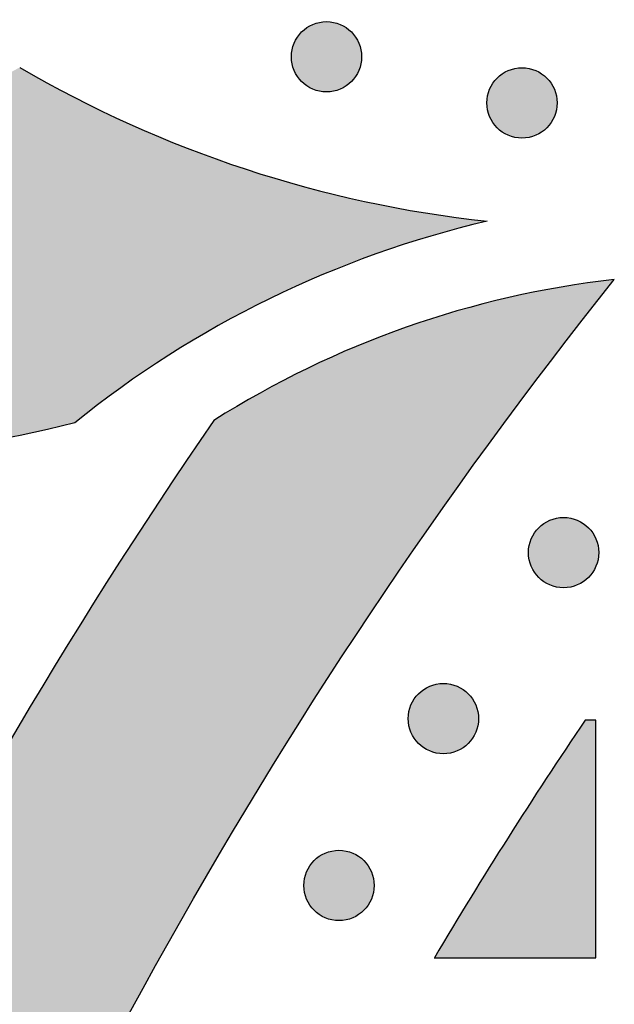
# Model space of a CAD drawing. Header units: millimetres. Extents: x -3873 to -97, y 912 to 4165.
# Tile 513 of 656: x -1880 to -1850, y 3028 to 3078. Entities that reach past the tile are written whole.
import ezdxf

# ---------------------------------------------------------------- set-up
doc = ezdxf.new("R2010")
doc.units = ezdxf.units.MM
doc.layers.add('pattern', color=7, linetype='Continuous', true_color=0x000000)

msp = doc.modelspace()

# ---------------------------------------------------------------- hatches: boundary and pattern name
at = {"layer": 'pattern'}
for points in [[(-1856.486, 3067.416), (-1857.893, 3067.066), (-1859.293, 3066.676), (-1860.685, 3066.245), (-1862.067, 3065.775), (-1863.437, 3065.265), (-1864.795, 3064.716), (-1866.137, 3064.129), (-1867.462, 3063.503), (-1868.77, 3062.84), (-1870.057, 3062.141), (-1871.324, 3061.407), (-1872.567, 3060.638), (-1873.787, 3059.835), (-1874.981, 3059), (-1876.148, 3058.134), (-1877.288, 3057.239), (-1880.019, 3056.613), (-1882.773, 3056.062), (-1885.548, 3055.586), (-1888.341, 3055.187), (-1891.148, 3054.866), (-1893.967, 3054.622), (-1896.793, 3054.458), (-1899.624, 3054.372), (-1902.456, 3054.366), (-1905.286, 3054.438), (-1908.111, 3054.59), (-1910.927, 3054.82), (-1913.731, 3055.128), (-1916.52, 3055.513), (-1919.291, 3055.975), (-1922.041, 3056.511), (-1923.714, 3056.885), (-1925.377, 3057.304), (-1927.028, 3057.767), (-1928.665, 3058.273), (-1929.812, 3058.663), (-1930.954, 3059.087), (-1932.09, 3059.548), (-1933.219, 3060.043), (-1934.338, 3060.575), (-1935.447, 3061.141), (-1936.544, 3061.743), (-1937.627, 3062.379), (-1938.694, 3063.049), (-1939.744, 3063.753), (-1940.776, 3064.49), (-1941.787, 3065.26), (-1942.776, 3066.06), (-1943.743, 3066.891), (-1944.685, 3067.752), (-1945.601, 3068.641), (-1946.489, 3069.556), (-1947.35, 3070.498), (-1948.181, 3071.465), (-1948.982, 3072.454), (-1949.751, 3073.465), (-1950.488, 3074.497), (-1951.192, 3075.547), (-1951.862, 3076.614), (-1952.498, 3077.697), (-1953.1, 3078.794), (-1953.666, 3079.903), (-1954.198, 3081.023), (-1954.693, 3082.151), (-1955.154, 3083.287), (-1955.579, 3084.429), (-1955.968, 3085.576), (-1956.385, 3086.913), (-1956.774, 3088.263), (-1957.135, 3089.627), (-1957.467, 3091.003), (-1957.769, 3092.389), (-1958.041, 3093.786), (-1958.283, 3095.192), (-1958.494, 3096.606), (-1958.674, 3098.028), (-1958.822, 3099.456), (-1958.939, 3100.888), (-1959.023, 3102.325), (-1959.075, 3103.765), (-1959.095, 3105.206), (-1959.083, 3106.649), (-1959.039, 3108.091), (-1958.961, 3109.532), (-1958.852, 3110.97), (-1958.711, 3112.405), (-1958.537, 3113.835), (-1958.332, 3115.26), (-1958.095, 3116.677), (-1957.827, 3118.088), (-1957.528, 3119.489), (-1957.199, 3120.88), (-1956.839, 3122.261), (-1956.45, 3123.63), (-1956.032, 3124.986), (-1955.586, 3126.329), (-1955.111, 3127.657), (-1954.61, 3128.97), (-1954.081, 3130.267), (-1952.793, 3132.964), (-1951.586, 3135.702), (-1950.461, 3138.478), (-1949.42, 3141.289), (-1948.465, 3144.129), (-1947.596, 3146.996), (-1946.815, 3149.885), (-1946.124, 3152.792), (-1945.853, 3151.576), (-1945.559, 3150.364), (-1945.242, 3149.156), (-1944.901, 3147.954), (-1944.537, 3146.757), (-1944.15, 3145.567), (-1943.741, 3144.385), (-1943.308, 3143.21), (-1942.853, 3142.043), (-1942.377, 3140.886), (-1941.878, 3139.738), (-1941.358, 3138.601), (-1940.816, 3137.474), (-1940.254, 3136.36), (-1939.671, 3135.257), (-1939.068, 3134.167), (-1940.048, 3132.369), (-1940.973, 3130.539), (-1941.841, 3128.679), (-1942.65, 3126.792), (-1943.4, 3124.88), (-1944.09, 3122.946), (-1944.717, 3120.994), (-1945.283, 3119.026), (-1945.518, 3118.125), (-1945.738, 3117.218), (-1945.941, 3116.305), (-1946.129, 3115.386), (-1946.301, 3114.462), (-1946.456, 3113.534), (-1946.594, 3112.602), (-1946.716, 3111.666), (-1946.822, 3110.726), (-1946.91, 3109.784), (-1946.981, 3108.839), (-1947.035, 3107.893), (-1947.072, 3106.945), (-1947.092, 3105.996), (-1947.095, 3105.046), (-1947.08, 3104.097), (-1947.048, 3103.148), (-1946.999, 3102.199), (-1946.932, 3101.253), (-1946.849, 3100.308), (-1946.748, 3099.365), (-1946.631, 3098.425), (-1946.496, 3097.488), (-1946.345, 3096.555), (-1946.177, 3095.626), (-1945.993, 3094.701), (-1945.793, 3093.782), (-1945.576, 3092.868), (-1945.343, 3091.96), (-1945.095, 3091.058), (-1944.831, 3090.162), (-1944.552, 3089.274), (-1944.273, 3088.451), (-1943.968, 3087.632), (-1943.638, 3086.817), (-1943.282, 3086.008), (-1942.901, 3085.204), (-1942.495, 3084.409), (-1942.063, 3083.622), (-1941.607, 3082.846), (-1941.126, 3082.08), (-1940.621, 3081.327), (-1940.092, 3080.587), (-1939.541, 3079.861), (-1938.966, 3079.152), (-1938.37, 3078.458), (-1937.753, 3077.783), (-1937.115, 3077.126), (-1936.458, 3076.488), (-1935.783, 3075.871), (-1935.09, 3075.275), (-1934.38, 3074.701), (-1933.654, 3074.149), (-1932.914, 3073.62), (-1932.161, 3073.115), (-1931.396, 3072.634), (-1930.619, 3072.178), (-1929.832, 3071.746), (-1929.037, 3071.34), (-1928.234, 3070.959), (-1927.424, 3070.603), (-1926.609, 3070.273), (-1925.79, 3069.968), (-1924.967, 3069.689), (-1924.079, 3069.41), (-1923.184, 3069.146), (-1922.282, 3068.898), (-1921.373, 3068.665), (-1920.459, 3068.449), (-1919.54, 3068.248), (-1918.615, 3068.064), (-1917.686, 3067.896), (-1916.753, 3067.745), (-1915.816, 3067.61), (-1914.876, 3067.493), (-1913.934, 3067.392), (-1912.989, 3067.309), (-1912.042, 3067.242), (-1911.093, 3067.193), (-1910.144, 3067.161), (-1909.195, 3067.146), (-1908.245, 3067.149), (-1907.296, 3067.169), (-1906.348, 3067.206), (-1905.402, 3067.26), (-1904.457, 3067.331), (-1903.515, 3067.42), (-1902.575, 3067.525), (-1901.639, 3067.647), (-1900.707, 3067.785), (-1899.779, 3067.941), (-1898.855, 3068.112), (-1897.936, 3068.3), (-1897.023, 3068.504), (-1896.116, 3068.723), (-1895.215, 3068.958), (-1893.245, 3069.524), (-1891.291, 3070.153), (-1889.356, 3070.843), (-1887.443, 3071.593), (-1885.554, 3072.404), (-1883.692, 3073.273), (-1881.861, 3074.199), (-1880.062, 3075.18), (-1878.71, 3074.415), (-1877.335, 3073.684), (-1875.939, 3072.987), (-1874.523, 3072.326), (-1873.088, 3071.702), (-1871.635, 3071.115), (-1870.166, 3070.566), (-1868.683, 3070.056), (-1867.187, 3069.585), (-1865.68, 3069.154), (-1864.163, 3068.763), (-1862.637, 3068.412), (-1861.105, 3068.102), (-1859.569, 3067.833), (-1858.028, 3067.604)], [(-1863.329, 3076.971), (-1863.357, 3076.998), (-1863.386, 3077.025), (-1863.416, 3077.052), (-1863.447, 3077.078), (-1863.479, 3077.104), (-1863.511, 3077.129), (-1863.544, 3077.154), (-1863.578, 3077.178), (-1863.613, 3077.202), (-1863.649, 3077.224), (-1863.686, 3077.246), (-1863.723, 3077.268), (-1863.761, 3077.288), (-1863.8, 3077.308), (-1863.839, 3077.327), (-1863.879, 3077.344), (-1863.92, 3077.362), (-1863.961, 3077.378), (-1864.003, 3077.393), (-1864.046, 3077.407), (-1864.089, 3077.42), (-1864.132, 3077.432), (-1864.176, 3077.443), (-1864.22, 3077.453), (-1864.265, 3077.462), (-1864.31, 3077.469), (-1864.355, 3077.476), (-1864.401, 3077.481), (-1864.446, 3077.485), (-1864.492, 3077.488), (-1864.538, 3077.49), (-1864.584, 3077.49), (-1864.63, 3077.49), (-1864.676, 3077.488), (-1864.721, 3077.485), (-1864.767, 3077.481), (-1864.813, 3077.476), (-1864.858, 3077.469), (-1864.903, 3077.462), (-1864.947, 3077.453), (-1864.992, 3077.443), (-1865.036, 3077.432), (-1865.079, 3077.42), (-1865.122, 3077.407), (-1865.165, 3077.393), (-1865.206, 3077.378), (-1865.248, 3077.362), (-1865.289, 3077.344), (-1865.329, 3077.327), (-1865.368, 3077.308), (-1865.407, 3077.288), (-1865.445, 3077.268), (-1865.482, 3077.246), (-1865.519, 3077.224), (-1865.554, 3077.202), (-1865.589, 3077.178), (-1865.623, 3077.154), (-1865.657, 3077.129), (-1865.689, 3077.104), (-1865.721, 3077.078), (-1865.751, 3077.052), (-1865.781, 3077.025), (-1865.81, 3076.998), (-1865.838, 3076.971), (-1865.866, 3076.943), (-1865.893, 3076.914), (-1865.92, 3076.884), (-1865.946, 3076.853), (-1865.972, 3076.821), (-1865.997, 3076.789), (-1866.022, 3076.756), (-1866.046, 3076.722), (-1866.069, 3076.687), (-1866.092, 3076.651), (-1866.114, 3076.614), (-1866.135, 3076.577), (-1866.156, 3076.539), (-1866.175, 3076.5), (-1866.194, 3076.461), (-1866.212, 3076.421), (-1866.229, 3076.38), (-1866.245, 3076.339), (-1866.26, 3076.297), (-1866.275, 3076.254), (-1866.288, 3076.211), (-1866.3, 3076.168), (-1866.311, 3076.124), (-1866.32, 3076.08), (-1866.329, 3076.035), (-1866.337, 3075.99), (-1866.343, 3075.945), (-1866.349, 3075.899), (-1866.353, 3075.854), (-1866.356, 3075.808), (-1866.358, 3075.762), (-1866.358, 3075.716), (-1866.358, 3075.67), (-1866.356, 3075.624), (-1866.353, 3075.579), (-1866.349, 3075.533), (-1866.343, 3075.487), (-1866.337, 3075.442), (-1866.329, 3075.397), (-1866.32, 3075.353), (-1866.311, 3075.308), (-1866.3, 3075.264), (-1866.288, 3075.221), (-1866.275, 3075.178), (-1866.26, 3075.135), (-1866.245, 3075.094), (-1866.229, 3075.052), (-1866.212, 3075.011), (-1866.194, 3074.971), (-1866.175, 3074.932), (-1866.156, 3074.893), (-1866.135, 3074.855), (-1866.114, 3074.818), (-1866.092, 3074.781), (-1866.069, 3074.746), (-1866.046, 3074.711), (-1866.022, 3074.677), (-1865.997, 3074.643), (-1865.972, 3074.611), (-1865.946, 3074.579), (-1865.92, 3074.549), (-1865.893, 3074.519), (-1865.866, 3074.49), (-1865.838, 3074.462), (-1865.81, 3074.434), (-1865.781, 3074.407), (-1865.751, 3074.38), (-1865.721, 3074.354), (-1865.689, 3074.328), (-1865.657, 3074.303), (-1865.623, 3074.278), (-1865.589, 3074.254), (-1865.554, 3074.231), (-1865.519, 3074.208), (-1865.482, 3074.186), (-1865.445, 3074.165), (-1865.407, 3074.144), (-1865.368, 3074.125), (-1865.329, 3074.106), (-1865.289, 3074.088), (-1865.248, 3074.071), (-1865.206, 3074.055), (-1865.165, 3074.04), (-1865.122, 3074.025), (-1865.079, 3074.012), (-1865.036, 3074), (-1864.992, 3073.989), (-1864.947, 3073.979), (-1864.903, 3073.971), (-1864.858, 3073.963), (-1864.813, 3073.957), (-1864.767, 3073.951), (-1864.721, 3073.947), (-1864.676, 3073.944), (-1864.63, 3073.942), (-1864.584, 3073.942), (-1864.538, 3073.942), (-1864.492, 3073.944), (-1864.446, 3073.947), (-1864.401, 3073.951), (-1864.355, 3073.957), (-1864.31, 3073.963), (-1864.265, 3073.971), (-1864.22, 3073.979), (-1864.176, 3073.989), (-1864.132, 3074), (-1864.089, 3074.012), (-1864.046, 3074.025), (-1864.003, 3074.04), (-1863.961, 3074.055), (-1863.92, 3074.071), (-1863.879, 3074.088), (-1863.839, 3074.106), (-1863.8, 3074.125), (-1863.761, 3074.144), (-1863.723, 3074.165), (-1863.686, 3074.186), (-1863.649, 3074.208), (-1863.613, 3074.231), (-1863.578, 3074.254), (-1863.544, 3074.278), (-1863.511, 3074.303), (-1863.479, 3074.328), (-1863.447, 3074.354), (-1863.416, 3074.38), (-1863.386, 3074.407), (-1863.357, 3074.434), (-1863.329, 3074.462), (-1863.302, 3074.49), (-1863.275, 3074.519), (-1863.248, 3074.549), (-1863.222, 3074.579), (-1863.196, 3074.611), (-1863.171, 3074.643), (-1863.146, 3074.677), (-1863.122, 3074.711), (-1863.098, 3074.746), (-1863.076, 3074.781), (-1863.054, 3074.818), (-1863.032, 3074.855), (-1863.012, 3074.893), (-1862.992, 3074.932), (-1862.973, 3074.971), (-1862.955, 3075.011), (-1862.938, 3075.052), (-1862.922, 3075.094), (-1862.907, 3075.135), (-1862.893, 3075.178), (-1862.88, 3075.221), (-1862.868, 3075.264), (-1862.857, 3075.308), (-1862.847, 3075.353), (-1862.838, 3075.397), (-1862.831, 3075.442), (-1862.824, 3075.487), (-1862.819, 3075.533), (-1862.815, 3075.579), (-1862.812, 3075.624), (-1862.81, 3075.67), (-1862.81, 3075.716), (-1862.81, 3075.762), (-1862.812, 3075.808), (-1862.815, 3075.854), (-1862.819, 3075.899), (-1862.824, 3075.945), (-1862.831, 3075.99), (-1862.838, 3076.035), (-1862.847, 3076.08), (-1862.857, 3076.124), (-1862.868, 3076.168), (-1862.88, 3076.211), (-1862.893, 3076.254), (-1862.907, 3076.297), (-1862.922, 3076.339), (-1862.938, 3076.38), (-1862.955, 3076.421), (-1862.973, 3076.461), (-1862.992, 3076.5), (-1863.012, 3076.539), (-1863.032, 3076.577), (-1863.054, 3076.614), (-1863.076, 3076.651), (-1863.098, 3076.687), (-1863.122, 3076.722), (-1863.146, 3076.756), (-1863.171, 3076.789), (-1863.196, 3076.821), (-1863.222, 3076.853), (-1863.248, 3076.884), (-1863.275, 3076.914), (-1863.302, 3076.943)], [(-1853.468, 3074.644), (-1853.496, 3074.671), (-1853.525, 3074.698), (-1853.555, 3074.725), (-1853.585, 3074.751), (-1853.617, 3074.777), (-1853.65, 3074.802), (-1853.683, 3074.827), (-1853.717, 3074.851), (-1853.752, 3074.874), (-1853.788, 3074.897), (-1853.824, 3074.919), (-1853.861, 3074.94), (-1853.899, 3074.961), (-1853.938, 3074.98), (-1853.977, 3074.999), (-1854.018, 3075.017), (-1854.058, 3075.034), (-1854.1, 3075.05), (-1854.142, 3075.065), (-1854.184, 3075.08), (-1854.227, 3075.093), (-1854.271, 3075.105), (-1854.314, 3075.116), (-1854.359, 3075.126), (-1854.403, 3075.134), (-1854.448, 3075.142), (-1854.494, 3075.148), (-1854.539, 3075.154), (-1854.585, 3075.158), (-1854.63, 3075.161), (-1854.676, 3075.163), (-1854.722, 3075.163), (-1854.768, 3075.163), (-1854.814, 3075.161), (-1854.86, 3075.158), (-1854.906, 3075.154), (-1854.951, 3075.148), (-1854.996, 3075.142), (-1855.041, 3075.134), (-1855.086, 3075.126), (-1855.13, 3075.116), (-1855.174, 3075.105), (-1855.218, 3075.093), (-1855.26, 3075.08), (-1855.303, 3075.065), (-1855.345, 3075.05), (-1855.386, 3075.034), (-1855.427, 3075.017), (-1855.467, 3074.999), (-1855.507, 3074.98), (-1855.545, 3074.961), (-1855.583, 3074.94), (-1855.621, 3074.919), (-1855.657, 3074.897), (-1855.693, 3074.874), (-1855.728, 3074.851), (-1855.762, 3074.827), (-1855.795, 3074.802), (-1855.827, 3074.777), (-1855.859, 3074.751), (-1855.89, 3074.725), (-1855.92, 3074.698), (-1855.949, 3074.671), (-1855.977, 3074.644), (-1856.004, 3074.615), (-1856.032, 3074.586), (-1856.058, 3074.556), (-1856.085, 3074.526), (-1856.11, 3074.494), (-1856.136, 3074.462), (-1856.16, 3074.428), (-1856.184, 3074.394), (-1856.208, 3074.359), (-1856.23, 3074.324), (-1856.252, 3074.287), (-1856.274, 3074.25), (-1856.294, 3074.212), (-1856.314, 3074.173), (-1856.333, 3074.134), (-1856.351, 3074.094), (-1856.368, 3074.053), (-1856.384, 3074.012), (-1856.399, 3073.97), (-1856.413, 3073.927), (-1856.426, 3073.884), (-1856.438, 3073.841), (-1856.449, 3073.797), (-1856.459, 3073.752), (-1856.468, 3073.708), (-1856.475, 3073.663), (-1856.482, 3073.618), (-1856.487, 3073.572), (-1856.491, 3073.526), (-1856.494, 3073.481), (-1856.496, 3073.435), (-1856.497, 3073.389), (-1856.496, 3073.343), (-1856.494, 3073.297), (-1856.491, 3073.251), (-1856.487, 3073.206), (-1856.482, 3073.16), (-1856.475, 3073.115), (-1856.468, 3073.07), (-1856.459, 3073.025), (-1856.449, 3072.981), (-1856.438, 3072.937), (-1856.426, 3072.894), (-1856.413, 3072.851), (-1856.399, 3072.808), (-1856.384, 3072.766), (-1856.368, 3072.725), (-1856.351, 3072.684), (-1856.333, 3072.644), (-1856.314, 3072.605), (-1856.294, 3072.566), (-1856.274, 3072.528), (-1856.252, 3072.491), (-1856.23, 3072.454), (-1856.208, 3072.418), (-1856.184, 3072.384), (-1856.16, 3072.349), (-1856.136, 3072.316), (-1856.11, 3072.284), (-1856.085, 3072.252), (-1856.058, 3072.221), (-1856.032, 3072.191), (-1856.004, 3072.162), (-1855.977, 3072.134), (-1855.949, 3072.107), (-1855.92, 3072.08), (-1855.89, 3072.053), (-1855.859, 3072.027), (-1855.827, 3072.001), (-1855.795, 3071.976), (-1855.762, 3071.951), (-1855.728, 3071.927), (-1855.693, 3071.904), (-1855.657, 3071.881), (-1855.621, 3071.859), (-1855.583, 3071.837), (-1855.545, 3071.817), (-1855.507, 3071.797), (-1855.467, 3071.778), (-1855.427, 3071.761), (-1855.386, 3071.744), (-1855.345, 3071.727), (-1855.303, 3071.712), (-1855.26, 3071.698), (-1855.218, 3071.685), (-1855.174, 3071.673), (-1855.13, 3071.662), (-1855.086, 3071.652), (-1855.041, 3071.643), (-1854.996, 3071.636), (-1854.951, 3071.629), (-1854.906, 3071.624), (-1854.86, 3071.62), (-1854.814, 3071.617), (-1854.768, 3071.615), (-1854.722, 3071.615), (-1854.676, 3071.615), (-1854.63, 3071.617), (-1854.585, 3071.62), (-1854.539, 3071.624), (-1854.494, 3071.629), (-1854.448, 3071.636), (-1854.403, 3071.643), (-1854.359, 3071.652), (-1854.314, 3071.662), (-1854.271, 3071.673), (-1854.227, 3071.685), (-1854.184, 3071.698), (-1854.142, 3071.712), (-1854.1, 3071.727), (-1854.058, 3071.744), (-1854.018, 3071.761), (-1853.977, 3071.778), (-1853.938, 3071.797), (-1853.899, 3071.817), (-1853.861, 3071.837), (-1853.824, 3071.859), (-1853.788, 3071.881), (-1853.752, 3071.904), (-1853.717, 3071.927), (-1853.683, 3071.951), (-1853.65, 3071.976), (-1853.617, 3072.001), (-1853.585, 3072.027), (-1853.555, 3072.053), (-1853.525, 3072.08), (-1853.496, 3072.107), (-1853.468, 3072.134), (-1853.44, 3072.162), (-1853.413, 3072.191), (-1853.386, 3072.221), (-1853.36, 3072.252), (-1853.334, 3072.284), (-1853.309, 3072.316), (-1853.284, 3072.349), (-1853.26, 3072.384), (-1853.237, 3072.418), (-1853.214, 3072.454), (-1853.192, 3072.491), (-1853.171, 3072.528), (-1853.15, 3072.566), (-1853.131, 3072.605), (-1853.112, 3072.644), (-1853.094, 3072.684), (-1853.077, 3072.725), (-1853.061, 3072.766), (-1853.046, 3072.808), (-1853.032, 3072.851), (-1853.018, 3072.894), (-1853.006, 3072.937), (-1852.995, 3072.981), (-1852.986, 3073.025), (-1852.977, 3073.07), (-1852.969, 3073.115), (-1852.963, 3073.16), (-1852.957, 3073.206), (-1852.953, 3073.251), (-1852.95, 3073.297), (-1852.949, 3073.343), (-1852.948, 3073.389), (-1852.949, 3073.435), (-1852.95, 3073.481), (-1852.953, 3073.526), (-1852.957, 3073.572), (-1852.963, 3073.618), (-1852.969, 3073.663), (-1852.977, 3073.708), (-1852.986, 3073.752), (-1852.995, 3073.797), (-1853.006, 3073.841), (-1853.018, 3073.884), (-1853.032, 3073.927), (-1853.046, 3073.97), (-1853.061, 3074.012), (-1853.077, 3074.053), (-1853.094, 3074.094), (-1853.112, 3074.134), (-1853.131, 3074.173), (-1853.15, 3074.212), (-1853.171, 3074.25), (-1853.192, 3074.287), (-1853.214, 3074.324), (-1853.237, 3074.359), (-1853.26, 3074.394), (-1853.284, 3074.428), (-1853.309, 3074.462), (-1853.334, 3074.494), (-1853.36, 3074.526), (-1853.386, 3074.556), (-1853.413, 3074.586), (-1853.44, 3074.615)], [(-1850.065, 3064.476), (-1851.394, 3064.306), (-1852.722, 3064.098), (-1854.047, 3063.853), (-1855.367, 3063.57), (-1856.681, 3063.249), (-1857.986, 3062.89), (-1859.282, 3062.495), (-1860.567, 3062.063), (-1861.839, 3061.595), (-1863.096, 3061.091), (-1864.338, 3060.552), (-1865.563, 3059.979), (-1866.769, 3059.373), (-1867.955, 3058.734), (-1869.12, 3058.063), (-1870.263, 3057.363), (-1872.956, 3053.373), (-1875.583, 3049.325), (-1878.141, 3045.218), (-1880.628, 3041.056), (-1883.043, 3036.84), (-1885.383, 3032.571), (-1887.648, 3028.252), (-1889.835, 3023.885), (-1891.943, 3019.472), (-1893.971, 3015.014), (-1895.918, 3010.515), (-1897.781, 3005.976), (-1899.561, 3001.4), (-1901.255, 2996.789), (-1902.863, 2992.145), (-1904.384, 2987.471), (-1905.817, 2982.77), (-1907.161, 2978.043), (-1908.417, 2973.293), (-1909.582, 2968.523), (-1910.657, 2963.736), (-1911.641, 2958.934), (-1912.535, 2954.119), (-1913.337, 2949.294), (-1914.049, 2944.462), (-1914.669, 2939.625), (-1915.198, 2934.786), (-1915.637, 2929.947), (-1915.985, 2925.11), (-1916.243, 2920.28), (-1916.412, 2915.456), (-1916.492, 2910.644), (-1904.491, 2910.644), (-1904.4, 2915.75), (-1904.203, 2920.871), (-1903.9, 2926.002), (-1903.491, 2931.139), (-1902.974, 2936.281), (-1902.35, 2941.423), (-1901.617, 2946.562), (-1900.777, 2951.695), (-1899.828, 2956.818), (-1898.771, 2961.928), (-1897.605, 2967.022), (-1896.332, 2972.096), (-1894.953, 2977.146), (-1893.466, 2982.17), (-1891.874, 2987.163), (-1890.178, 2992.124), (-1888.377, 2997.047), (-1886.475, 3001.931), (-1884.471, 3006.772), (-1882.368, 3011.566), (-1880.167, 3016.311), (-1877.869, 3021.004), (-1875.478, 3025.642), (-1872.993, 3030.222), (-1870.419, 3034.742), (-1867.757, 3039.198), (-1865.008, 3043.589), (-1862.177, 3047.911), (-1859.264, 3052.163), (-1856.272, 3056.343), (-1853.205, 3060.448)], [(-1851.369, 3051.947), (-1851.397, 3051.975), (-1851.426, 3052.002), (-1851.456, 3052.029), (-1851.486, 3052.055), (-1851.518, 3052.081), (-1851.55, 3052.106), (-1851.584, 3052.13), (-1851.618, 3052.154), (-1851.653, 3052.178), (-1851.688, 3052.201), (-1851.725, 3052.223), (-1851.762, 3052.244), (-1851.8, 3052.264), (-1851.839, 3052.284), (-1851.878, 3052.303), (-1851.918, 3052.321), (-1851.959, 3052.338), (-1852.001, 3052.354), (-1852.042, 3052.369), (-1852.085, 3052.383), (-1852.128, 3052.396), (-1852.171, 3052.408), (-1852.215, 3052.419), (-1852.26, 3052.429), (-1852.304, 3052.438), (-1852.349, 3052.446), (-1852.394, 3052.452), (-1852.44, 3052.457), (-1852.486, 3052.461), (-1852.531, 3052.464), (-1852.577, 3052.466), (-1852.623, 3052.467), (-1852.669, 3052.466), (-1852.715, 3052.464), (-1852.761, 3052.461), (-1852.806, 3052.457), (-1852.852, 3052.452), (-1852.897, 3052.446), (-1852.942, 3052.438), (-1852.987, 3052.429), (-1853.031, 3052.419), (-1853.075, 3052.408), (-1853.118, 3052.396), (-1853.161, 3052.383), (-1853.204, 3052.369), (-1853.246, 3052.354), (-1853.287, 3052.338), (-1853.328, 3052.321), (-1853.368, 3052.303), (-1853.407, 3052.284), (-1853.446, 3052.264), (-1853.484, 3052.244), (-1853.521, 3052.223), (-1853.558, 3052.201), (-1853.594, 3052.178), (-1853.629, 3052.154), (-1853.663, 3052.13), (-1853.696, 3052.106), (-1853.728, 3052.081), (-1853.76, 3052.055), (-1853.791, 3052.029), (-1853.821, 3052.002), (-1853.85, 3051.975), (-1853.878, 3051.947), (-1853.905, 3051.919), (-1853.932, 3051.89), (-1853.959, 3051.86), (-1853.985, 3051.829), (-1854.011, 3051.798), (-1854.036, 3051.765), (-1854.061, 3051.732), (-1854.085, 3051.698), (-1854.109, 3051.663), (-1854.131, 3051.627), (-1854.153, 3051.591), (-1854.175, 3051.553), (-1854.195, 3051.515), (-1854.215, 3051.477), (-1854.234, 3051.437), (-1854.251, 3051.397), (-1854.269, 3051.356), (-1854.285, 3051.315), (-1854.3, 3051.273), (-1854.314, 3051.231), (-1854.327, 3051.188), (-1854.339, 3051.144), (-1854.35, 3051.1), (-1854.36, 3051.056), (-1854.369, 3051.011), (-1854.376, 3050.966), (-1854.383, 3050.921), (-1854.388, 3050.876), (-1854.392, 3050.83), (-1854.395, 3050.784), (-1854.397, 3050.738), (-1854.397, 3050.692), (-1854.397, 3050.647), (-1854.395, 3050.601), (-1854.392, 3050.555), (-1854.388, 3050.509), (-1854.383, 3050.464), (-1854.376, 3050.419), (-1854.369, 3050.374), (-1854.36, 3050.329), (-1854.35, 3050.285), (-1854.339, 3050.241), (-1854.327, 3050.197), (-1854.314, 3050.154), (-1854.3, 3050.112), (-1854.285, 3050.07), (-1854.269, 3050.029), (-1854.251, 3049.988), (-1854.234, 3049.948), (-1854.215, 3049.908), (-1854.195, 3049.87), (-1854.175, 3049.832), (-1854.153, 3049.794), (-1854.131, 3049.758), (-1854.109, 3049.722), (-1854.085, 3049.687), (-1854.061, 3049.653), (-1854.036, 3049.62), (-1854.011, 3049.587), (-1853.985, 3049.556), (-1853.959, 3049.525), (-1853.932, 3049.495), (-1853.905, 3049.466), (-1853.878, 3049.438), (-1853.85, 3049.41), (-1853.821, 3049.383), (-1853.791, 3049.356), (-1853.76, 3049.33), (-1853.728, 3049.304), (-1853.696, 3049.279), (-1853.663, 3049.255), (-1853.629, 3049.231), (-1853.594, 3049.207), (-1853.558, 3049.184), (-1853.521, 3049.162), (-1853.484, 3049.141), (-1853.446, 3049.121), (-1853.407, 3049.101), (-1853.368, 3049.082), (-1853.328, 3049.064), (-1853.287, 3049.047), (-1853.246, 3049.031), (-1853.204, 3049.016), (-1853.161, 3049.002), (-1853.118, 3048.989), (-1853.075, 3048.977), (-1853.031, 3048.966), (-1852.987, 3048.956), (-1852.942, 3048.947), (-1852.897, 3048.939), (-1852.852, 3048.933), (-1852.806, 3048.928), (-1852.761, 3048.924), (-1852.715, 3048.921), (-1852.669, 3048.919), (-1852.623, 3048.918), (-1852.577, 3048.919), (-1852.531, 3048.921), (-1852.486, 3048.924), (-1852.44, 3048.928), (-1852.394, 3048.933), (-1852.349, 3048.939), (-1852.304, 3048.947), (-1852.26, 3048.956), (-1852.215, 3048.966), (-1852.171, 3048.977), (-1852.128, 3048.989), (-1852.085, 3049.002), (-1852.042, 3049.016), (-1852.001, 3049.031), (-1851.959, 3049.047), (-1851.918, 3049.064), (-1851.878, 3049.082), (-1851.839, 3049.101), (-1851.8, 3049.121), (-1851.762, 3049.141), (-1851.725, 3049.162), (-1851.688, 3049.184), (-1851.653, 3049.207), (-1851.618, 3049.231), (-1851.584, 3049.255), (-1851.55, 3049.279), (-1851.518, 3049.304), (-1851.486, 3049.33), (-1851.456, 3049.356), (-1851.426, 3049.383), (-1851.397, 3049.41), (-1851.369, 3049.438), (-1851.341, 3049.466), (-1851.314, 3049.495), (-1851.287, 3049.525), (-1851.261, 3049.556), (-1851.235, 3049.587), (-1851.21, 3049.62), (-1851.185, 3049.653), (-1851.161, 3049.687), (-1851.138, 3049.722), (-1851.115, 3049.758), (-1851.093, 3049.794), (-1851.072, 3049.832), (-1851.051, 3049.87), (-1851.032, 3049.908), (-1851.013, 3049.948), (-1850.995, 3049.988), (-1850.978, 3050.029), (-1850.962, 3050.07), (-1850.947, 3050.112), (-1850.932, 3050.154), (-1850.919, 3050.197), (-1850.907, 3050.241), (-1850.896, 3050.285), (-1850.886, 3050.329), (-1850.878, 3050.374), (-1850.87, 3050.419), (-1850.864, 3050.464), (-1850.858, 3050.509), (-1850.854, 3050.555), (-1850.851, 3050.601), (-1850.849, 3050.647), (-1850.849, 3050.692), (-1850.849, 3050.738), (-1850.851, 3050.784), (-1850.854, 3050.83), (-1850.858, 3050.876), (-1850.864, 3050.921), (-1850.87, 3050.966), (-1850.878, 3051.011), (-1850.886, 3051.056), (-1850.896, 3051.1), (-1850.907, 3051.144), (-1850.919, 3051.188), (-1850.932, 3051.231), (-1850.947, 3051.273), (-1850.962, 3051.315), (-1850.978, 3051.356), (-1850.995, 3051.397), (-1851.013, 3051.437), (-1851.032, 3051.477), (-1851.051, 3051.515), (-1851.072, 3051.553), (-1851.093, 3051.591), (-1851.115, 3051.627), (-1851.138, 3051.663), (-1851.161, 3051.698), (-1851.185, 3051.732), (-1851.21, 3051.765), (-1851.235, 3051.798), (-1851.261, 3051.829), (-1851.287, 3051.86), (-1851.314, 3051.89), (-1851.341, 3051.919)], [(-1857.433, 3043.567), (-1857.461, 3043.595), (-1857.49, 3043.622), (-1857.52, 3043.649), (-1857.55, 3043.675), (-1857.582, 3043.701), (-1857.614, 3043.726), (-1857.648, 3043.751), (-1857.682, 3043.775), (-1857.717, 3043.798), (-1857.753, 3043.821), (-1857.789, 3043.843), (-1857.826, 3043.864), (-1857.864, 3043.885), (-1857.903, 3043.904), (-1857.942, 3043.923), (-1857.983, 3043.941), (-1858.023, 3043.958), (-1858.065, 3043.974), (-1858.107, 3043.989), (-1858.149, 3044.003), (-1858.192, 3044.017), (-1858.235, 3044.029), (-1858.279, 3044.04), (-1858.324, 3044.049), (-1858.368, 3044.058), (-1858.413, 3044.066), (-1858.459, 3044.072), (-1858.504, 3044.078), (-1858.55, 3044.082), (-1858.595, 3044.085), (-1858.641, 3044.086), (-1858.687, 3044.087), (-1858.733, 3044.086), (-1858.779, 3044.085), (-1858.825, 3044.082), (-1858.87, 3044.078), (-1858.916, 3044.072), (-1858.961, 3044.066), (-1859.006, 3044.058), (-1859.051, 3044.049), (-1859.095, 3044.04), (-1859.139, 3044.029), (-1859.182, 3044.017), (-1859.225, 3044.003), (-1859.268, 3043.989), (-1859.31, 3043.974), (-1859.351, 3043.958), (-1859.392, 3043.941), (-1859.432, 3043.923), (-1859.471, 3043.904), (-1859.51, 3043.885), (-1859.548, 3043.864), (-1859.585, 3043.843), (-1859.622, 3043.821), (-1859.658, 3043.798), (-1859.693, 3043.775), (-1859.727, 3043.751), (-1859.76, 3043.726), (-1859.792, 3043.701), (-1859.824, 3043.675), (-1859.855, 3043.649), (-1859.885, 3043.622), (-1859.914, 3043.595), (-1859.942, 3043.567), (-1859.969, 3043.539), (-1859.997, 3043.51), (-1860.023, 3043.48), (-1860.05, 3043.45), (-1860.075, 3043.418), (-1860.101, 3043.386), (-1860.125, 3043.352), (-1860.149, 3043.318), (-1860.173, 3043.283), (-1860.195, 3043.247), (-1860.217, 3043.211), (-1860.239, 3043.174), (-1860.259, 3043.136), (-1860.279, 3043.097), (-1860.298, 3043.058), (-1860.316, 3043.017), (-1860.333, 3042.977), (-1860.349, 3042.935), (-1860.364, 3042.893), (-1860.378, 3042.851), (-1860.391, 3042.808), (-1860.403, 3042.765), (-1860.414, 3042.721), (-1860.424, 3042.676), (-1860.433, 3042.632), (-1860.44, 3042.587), (-1860.447, 3042.541), (-1860.452, 3042.496), (-1860.456, 3042.45), (-1860.459, 3042.405), (-1860.461, 3042.359), (-1860.462, 3042.313), (-1860.461, 3042.267), (-1860.459, 3042.221), (-1860.456, 3042.175), (-1860.452, 3042.129), (-1860.447, 3042.084), (-1860.44, 3042.039), (-1860.433, 3041.994), (-1860.424, 3041.949), (-1860.414, 3041.905), (-1860.403, 3041.861), (-1860.391, 3041.818), (-1860.378, 3041.775), (-1860.364, 3041.732), (-1860.349, 3041.69), (-1860.333, 3041.649), (-1860.316, 3041.608), (-1860.298, 3041.568), (-1860.279, 3041.529), (-1860.259, 3041.49), (-1860.239, 3041.452), (-1860.217, 3041.414), (-1860.195, 3041.378), (-1860.173, 3041.342), (-1860.149, 3041.307), (-1860.125, 3041.273), (-1860.101, 3041.24), (-1860.075, 3041.208), (-1860.05, 3041.176), (-1860.023, 3041.145), (-1859.997, 3041.115), (-1859.969, 3041.086), (-1859.942, 3041.058), (-1859.914, 3041.031), (-1859.885, 3041.003), (-1859.855, 3040.977), (-1859.824, 3040.95), (-1859.792, 3040.925), (-1859.76, 3040.899), (-1859.727, 3040.875), (-1859.693, 3040.851), (-1859.658, 3040.827), (-1859.622, 3040.805), (-1859.585, 3040.783), (-1859.548, 3040.761), (-1859.51, 3040.741), (-1859.471, 3040.721), (-1859.432, 3040.702), (-1859.392, 3040.684), (-1859.351, 3040.667), (-1859.31, 3040.651), (-1859.268, 3040.636), (-1859.225, 3040.622), (-1859.182, 3040.609), (-1859.139, 3040.597), (-1859.095, 3040.586), (-1859.051, 3040.576), (-1859.006, 3040.567), (-1858.961, 3040.56), (-1858.916, 3040.553), (-1858.87, 3040.548), (-1858.825, 3040.544), (-1858.779, 3040.541), (-1858.733, 3040.539), (-1858.687, 3040.538), (-1858.641, 3040.539), (-1858.595, 3040.541), (-1858.55, 3040.544), (-1858.504, 3040.548), (-1858.459, 3040.553), (-1858.413, 3040.56), (-1858.368, 3040.567), (-1858.324, 3040.576), (-1858.279, 3040.586), (-1858.235, 3040.597), (-1858.192, 3040.609), (-1858.149, 3040.622), (-1858.107, 3040.636), (-1858.065, 3040.651), (-1858.023, 3040.667), (-1857.983, 3040.684), (-1857.942, 3040.702), (-1857.903, 3040.721), (-1857.864, 3040.741), (-1857.826, 3040.761), (-1857.789, 3040.783), (-1857.753, 3040.805), (-1857.717, 3040.827), (-1857.682, 3040.851), (-1857.648, 3040.875), (-1857.614, 3040.899), (-1857.582, 3040.925), (-1857.55, 3040.95), (-1857.52, 3040.977), (-1857.49, 3041.003), (-1857.461, 3041.031), (-1857.433, 3041.058), (-1857.405, 3041.086), (-1857.378, 3041.115), (-1857.351, 3041.145), (-1857.325, 3041.176), (-1857.299, 3041.208), (-1857.274, 3041.24), (-1857.249, 3041.273), (-1857.225, 3041.307), (-1857.202, 3041.342), (-1857.179, 3041.378), (-1857.157, 3041.414), (-1857.136, 3041.452), (-1857.115, 3041.49), (-1857.096, 3041.529), (-1857.077, 3041.568), (-1857.059, 3041.608), (-1857.042, 3041.649), (-1857.026, 3041.69), (-1857.011, 3041.732), (-1856.997, 3041.775), (-1856.983, 3041.818), (-1856.971, 3041.861), (-1856.96, 3041.905), (-1856.951, 3041.949), (-1856.942, 3041.994), (-1856.934, 3042.039), (-1856.928, 3042.084), (-1856.922, 3042.129), (-1856.918, 3042.175), (-1856.915, 3042.221), (-1856.914, 3042.267), (-1856.913, 3042.313), (-1856.914, 3042.359), (-1856.915, 3042.405), (-1856.918, 3042.45), (-1856.922, 3042.496), (-1856.928, 3042.541), (-1856.934, 3042.587), (-1856.942, 3042.632), (-1856.951, 3042.676), (-1856.96, 3042.721), (-1856.971, 3042.765), (-1856.983, 3042.808), (-1856.997, 3042.851), (-1857.011, 3042.893), (-1857.026, 3042.935), (-1857.042, 3042.977), (-1857.059, 3043.017), (-1857.077, 3043.058), (-1857.096, 3043.097), (-1857.115, 3043.136), (-1857.136, 3043.174), (-1857.157, 3043.211), (-1857.179, 3043.247), (-1857.202, 3043.283), (-1857.225, 3043.318), (-1857.249, 3043.352), (-1857.274, 3043.386), (-1857.299, 3043.418), (-1857.325, 3043.45), (-1857.351, 3043.48), (-1857.378, 3043.51), (-1857.405, 3043.539)], [(-1859.144, 3030.242), (-1851.002, 3030.242), (-1851.002, 3042.242), (-1851.527, 3042.242), (-1855.425, 3036.299)], [(-1862.699, 3035.145), (-1862.728, 3035.173), (-1862.757, 3035.2), (-1862.786, 3035.227), (-1862.817, 3035.253), (-1862.849, 3035.279), (-1862.881, 3035.304), (-1862.915, 3035.329), (-1862.949, 3035.353), (-1862.984, 3035.376), (-1863.019, 3035.399), (-1863.056, 3035.421), (-1863.093, 3035.442), (-1863.131, 3035.463), (-1863.17, 3035.482), (-1863.209, 3035.501), (-1863.249, 3035.519), (-1863.29, 3035.536), (-1863.331, 3035.552), (-1863.373, 3035.567), (-1863.416, 3035.581), (-1863.459, 3035.594), (-1863.502, 3035.607), (-1863.546, 3035.617), (-1863.59, 3035.627), (-1863.635, 3035.636), (-1863.68, 3035.644), (-1863.725, 3035.65), (-1863.771, 3035.656), (-1863.816, 3035.66), (-1863.862, 3035.663), (-1863.908, 3035.664), (-1863.954, 3035.665), (-1864, 3035.664), (-1864.046, 3035.663), (-1864.092, 3035.66), (-1864.137, 3035.656), (-1864.183, 3035.65), (-1864.228, 3035.644), (-1864.273, 3035.636), (-1864.318, 3035.627), (-1864.362, 3035.617), (-1864.406, 3035.607), (-1864.449, 3035.594), (-1864.492, 3035.581), (-1864.535, 3035.567), (-1864.577, 3035.552), (-1864.618, 3035.536), (-1864.659, 3035.519), (-1864.699, 3035.501), (-1864.738, 3035.482), (-1864.777, 3035.463), (-1864.815, 3035.442), (-1864.852, 3035.421), (-1864.889, 3035.399), (-1864.924, 3035.376), (-1864.959, 3035.353), (-1864.994, 3035.329), (-1865.027, 3035.304), (-1865.059, 3035.279), (-1865.091, 3035.253), (-1865.122, 3035.227), (-1865.151, 3035.2), (-1865.18, 3035.173), (-1865.209, 3035.145), (-1865.236, 3035.117), (-1865.263, 3035.088), (-1865.29, 3035.058), (-1865.316, 3035.028), (-1865.342, 3034.996), (-1865.367, 3034.963), (-1865.392, 3034.93), (-1865.416, 3034.896), (-1865.439, 3034.861), (-1865.462, 3034.825), (-1865.484, 3034.789), (-1865.505, 3034.752), (-1865.526, 3034.714), (-1865.546, 3034.675), (-1865.564, 3034.636), (-1865.582, 3034.595), (-1865.599, 3034.555), (-1865.615, 3034.513), (-1865.631, 3034.471), (-1865.645, 3034.429), (-1865.658, 3034.386), (-1865.67, 3034.342), (-1865.681, 3034.299), (-1865.691, 3034.254), (-1865.699, 3034.21), (-1865.707, 3034.165), (-1865.714, 3034.119), (-1865.719, 3034.074), (-1865.723, 3034.028), (-1865.726, 3033.983), (-1865.728, 3033.937), (-1865.728, 3033.891), (-1865.728, 3033.845), (-1865.726, 3033.799), (-1865.723, 3033.753), (-1865.719, 3033.707), (-1865.714, 3033.662), (-1865.707, 3033.617), (-1865.699, 3033.572), (-1865.691, 3033.527), (-1865.681, 3033.483), (-1865.67, 3033.439), (-1865.658, 3033.395), (-1865.645, 3033.352), (-1865.631, 3033.31), (-1865.615, 3033.268), (-1865.599, 3033.227), (-1865.582, 3033.186), (-1865.564, 3033.146), (-1865.546, 3033.106), (-1865.526, 3033.068), (-1865.505, 3033.03), (-1865.484, 3032.992), (-1865.462, 3032.956), (-1865.439, 3032.92), (-1865.416, 3032.885), (-1865.392, 3032.851), (-1865.367, 3032.818), (-1865.342, 3032.785), (-1865.316, 3032.754), (-1865.29, 3032.723), (-1865.263, 3032.693), (-1865.236, 3032.664), (-1865.209, 3032.636), (-1865.18, 3032.609), (-1865.151, 3032.581), (-1865.122, 3032.555), (-1865.091, 3032.528), (-1865.059, 3032.503), (-1865.027, 3032.477), (-1864.994, 3032.453), (-1864.959, 3032.429), (-1864.924, 3032.405), (-1864.889, 3032.383), (-1864.852, 3032.361), (-1864.815, 3032.339), (-1864.777, 3032.319), (-1864.738, 3032.299), (-1864.699, 3032.28), (-1864.659, 3032.262), (-1864.618, 3032.245), (-1864.577, 3032.229), (-1864.535, 3032.214), (-1864.492, 3032.2), (-1864.449, 3032.187), (-1864.406, 3032.175), (-1864.362, 3032.164), (-1864.318, 3032.154), (-1864.273, 3032.145), (-1864.228, 3032.138), (-1864.183, 3032.131), (-1864.137, 3032.126), (-1864.092, 3032.122), (-1864.046, 3032.119), (-1864, 3032.117), (-1863.954, 3032.116), (-1863.908, 3032.117), (-1863.862, 3032.119), (-1863.816, 3032.122), (-1863.771, 3032.126), (-1863.725, 3032.131), (-1863.68, 3032.138), (-1863.635, 3032.145), (-1863.59, 3032.154), (-1863.546, 3032.164), (-1863.502, 3032.175), (-1863.459, 3032.187), (-1863.416, 3032.2), (-1863.373, 3032.214), (-1863.331, 3032.229), (-1863.29, 3032.245), (-1863.249, 3032.262), (-1863.209, 3032.28), (-1863.17, 3032.299), (-1863.131, 3032.319), (-1863.093, 3032.339), (-1863.056, 3032.361), (-1863.019, 3032.383), (-1862.984, 3032.405), (-1862.949, 3032.429), (-1862.915, 3032.453), (-1862.881, 3032.477), (-1862.849, 3032.503), (-1862.817, 3032.528), (-1862.786, 3032.555), (-1862.757, 3032.581), (-1862.728, 3032.609), (-1862.699, 3032.636), (-1862.672, 3032.664), (-1862.645, 3032.693), (-1862.618, 3032.723), (-1862.592, 3032.754), (-1862.566, 3032.785), (-1862.541, 3032.818), (-1862.516, 3032.851), (-1862.492, 3032.885), (-1862.469, 3032.92), (-1862.446, 3032.956), (-1862.424, 3032.992), (-1862.403, 3033.03), (-1862.382, 3033.068), (-1862.362, 3033.106), (-1862.344, 3033.146), (-1862.326, 3033.186), (-1862.309, 3033.227), (-1862.293, 3033.268), (-1862.277, 3033.31), (-1862.263, 3033.352), (-1862.25, 3033.395), (-1862.238, 3033.439), (-1862.227, 3033.483), (-1862.217, 3033.527), (-1862.209, 3033.572), (-1862.201, 3033.617), (-1862.195, 3033.662), (-1862.189, 3033.707), (-1862.185, 3033.753), (-1862.182, 3033.799), (-1862.18, 3033.845), (-1862.18, 3033.891), (-1862.18, 3033.937), (-1862.182, 3033.983), (-1862.185, 3034.028), (-1862.189, 3034.074), (-1862.195, 3034.119), (-1862.201, 3034.165), (-1862.209, 3034.21), (-1862.217, 3034.254), (-1862.227, 3034.299), (-1862.238, 3034.342), (-1862.25, 3034.386), (-1862.263, 3034.429), (-1862.277, 3034.471), (-1862.293, 3034.513), (-1862.309, 3034.555), (-1862.326, 3034.595), (-1862.344, 3034.636), (-1862.362, 3034.675), (-1862.382, 3034.714), (-1862.403, 3034.752), (-1862.424, 3034.789), (-1862.446, 3034.825), (-1862.469, 3034.861), (-1862.492, 3034.896), (-1862.516, 3034.93), (-1862.541, 3034.963), (-1862.566, 3034.996), (-1862.592, 3035.028), (-1862.618, 3035.058), (-1862.645, 3035.088), (-1862.672, 3035.117)]]:
    msp.add_hatch(color=256, dxfattribs=at).paths.add_polyline_path(points, flags=0)

# ---------------------------------------------------------------- linework, layer by layer
msp.add_lwpolyline([(-1859.144, 3030.242), (-1851.002, 3030.242), (-1851.002, 3042.242), (-1851.527, 3042.242)], dxfattribs=at)
for centre in [(-1864.584, 3075.716), (-1854.722, 3073.389), (-1852.623, 3050.692), (-1858.687, 3042.313), (-1863.954, 3033.891)]:
    msp.add_circle(centre, 1.774, dxfattribs=at)
for centre, radius, start, end in [((-1850.064, 3126.591), 59.522, 239.73674, 263.80576), ((-1844.663, 3016.904), 51.878, 103.1744, 128.968), ((-1844.663, 3016.904), 47.878, 96.4788, 122.3234), ((-1654.409, 2908.708), 262.09, 145.44541, 179.57682), ((-1654.409, 2908.708), 238.09, 145.88506, 149.30578)]:
    msp.add_arc(centre, radius, start, end, dxfattribs=at)
at = {"layer": 'pattern', "extrusion": (0, 0, -1)}
for centre, radius, start, end in [((1654.409, 2908.708), 250.09, 0.44348, 38.5245), ((1901.269, 3155.64), 101.282, 256.30341, 281.83469)]:
    msp.add_arc(centre, radius, start, end, dxfattribs=at)

doc.saveas('drawing.dxf')
